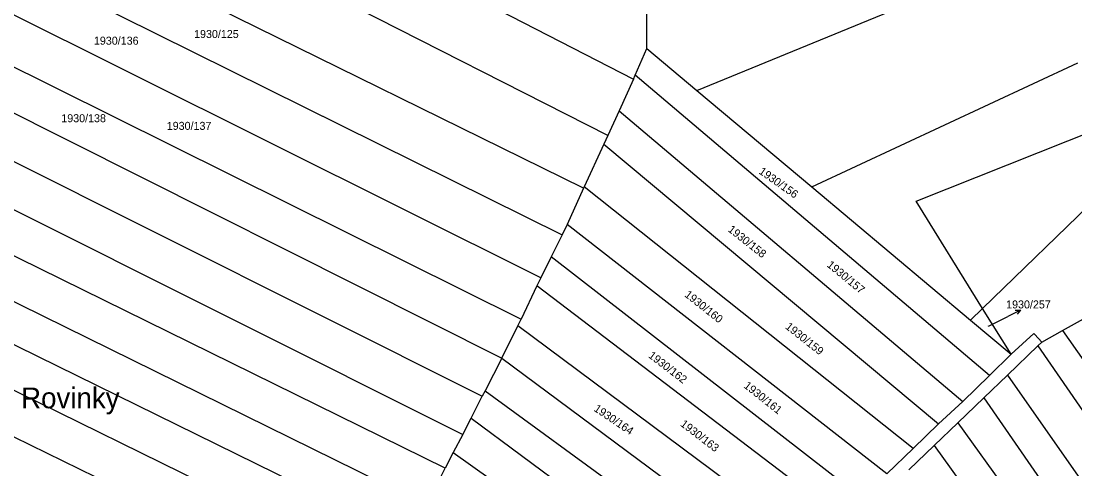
# Model space of a CAD drawing. Extents: x -580630 to -576196, y -1189024 to -1183567.
# Drawn here: x -578394.2 to -578170.4, y -1185183.8 to -1185088.7 of the extents above; entities that cross this region are included whole.
import ezdxf

# ---------------------------------------------------------------- set-up
doc = ezdxf.new("R2010")
doc.units = 0
for name, color, linetype in [('Vrstva 1', 7, 'Continuous'), ('Vrstva 15', 7, 'Continuous'), ('Vrstva 16', 7, 'Continuous'), ('Vrstva 18', 7, 'Continuous'), ('Vrstva 6', 7, 'Continuous')]:
    doc.layers.add(name, color=color, linetype=linetype)

msp = doc.modelspace()

# ---------------------------------------------------------------- linework, layer by layer
at = {"layer": 'Vrstva 1'}
for p, q in [((-578204.12, -1185126.93), (-578036.16, -1185059.9)), ((-578189.98, -1185149.66), (-578204.12, -1185126.93)), ((-578183.94, -1185159.36), (-578189.98, -1185149.66)), ((-578183.94, -1185159.36), (-578179.13, -1185154.98)), ((-578179.13, -1185154.98), (-578178.88, -1185155.24)), ((-578178.88, -1185155.24), (-578177.4, -1185156.81)), ((-578177.4, -1185156.81), (-578178.24, -1185157.62)), ((-578178.24, -1185157.62), (-578184.72, -1185163.85)), ((-578183.94, -1185159.36), (-578188.52, -1185163.92)), ((-578194.2, -1185169.42), (-578188.52, -1185163.92)), ((-578184.72, -1185163.85), (-578189.75, -1185168.68)), ((-578199.39, -1185174.19), (-578194.2, -1185169.42)), ((-578189.75, -1185168.68), (-578195.28, -1185174)), ((-578199.39, -1185174.19), (-578204.77, -1185179.41)), ((-578195.28, -1185174), (-578200.29, -1185178.81)), ((-578200.29, -1185178.81), (-578205.63, -1185183.94)), ((-578204.77, -1185179.41), (-578210.32, -1185184.8))]:
    msp.add_line(p, q, dxfattribs=at)
at = {"layer": 'Vrstva 16'}
for p in [(-578181.967, -1185150.017), (-578188.73, -1185153.47)]:
    msp.add_line(p, (-578184.64, -1185151.38), dxfattribs=at)
msp.add_lwpolyline([(-578183.085, -1185150.026), (-578181.967, -1185150.017), (-578182.631, -1185150.917)], dxfattribs=at)
at = {"layer": 'Vrstva 6'}
for p, q in [((-578391.13, -1185035.62), (-578264.15, -1185101.01)), ((-578451.44, -1185048.72), (-578279.28, -1185134.08)), ((-578283.86, -1185143.15), (-578467.81, -1185051.56)), ((-578482.04, -1185055.56), (-578288.02, -1185151.96)), ((-578494.06, -1185058.95), (-578292.11, -1185160.22)), ((-578507.44, -1185062.71), (-578296.27, -1185168.33)), ((-578269.6, -1185112.94), (-578366.17, -1185063.92)), ((-578250.66, -1185103.43), (-578155.9, -1185064.53)), ((-578520.38, -1185066.35), (-578300.43, -1185176.45)), ((-578304.17, -1185183.56), (-578534.48, -1185070.32)), ((-578542.49, -1185076.06), (-578308, -1185191.41)), ((-578274.74, -1185124.16), (-578371.95, -1185076.32)), ((-578261.3, -1185094.51), (-578261.3, -1185079.07)), ((-578545.2, -1185084.18), (-578311.69, -1185198.59)), ((-578547.97, -1185092.47), (-578315.82, -1185206.24)), ((-578263.79, -1185100.18), (-578261.3, -1185094.51)), ((-578261.3, -1185094.51), (-578250.66, -1185103.43)), ((-578226.26, -1185123.88), (-578169.73, -1185097.53)), ((-578264.15, -1185101.01), (-578267.22, -1185107.73)), ((-578264.15, -1185101.01), (-578263.79, -1185100.18)), ((-578188.52, -1185163.92), (-578263.79, -1185100.18)), ((-578550.87, -1185101.17), (-578319.9, -1185213.98)), ((-578250.66, -1185103.43), (-578226.26, -1185123.88)), ((-578267.22, -1185107.73), (-578269.6, -1185112.94)), ((-578267.22, -1185107.73), (-578194.2, -1185169.42)), ((-578269.6, -1185112.94), (-578270.47, -1185114.83)), ((-578270.47, -1185114.83), (-578274.6, -1185123.86)), ((-578270.47, -1185114.83), (-578199.39, -1185174.19)), ((-578156.23, -1185116.92), (-578189.98, -1185149.66)), ((-578274.74, -1185124.16), (-578278.27, -1185131.87)), ((-578274.6, -1185123.86), (-578274.74, -1185124.16)), ((-578204.77, -1185179.41), (-578274.6, -1185123.86)), ((-578226.26, -1185123.88), (-578192.55, -1185152.15)), ((-578278.27, -1185131.87), (-578279.28, -1185134.08)), ((-578210.32, -1185184.8), (-578278.27, -1185131.87)), ((-578279.28, -1185134.08), (-578281.63, -1185138.73)), ((-578281.63, -1185138.73), (-578283.86, -1185143.15)), ((-578215.59, -1185189.91), (-578281.63, -1185138.73)), ((-578283.86, -1185143.15), (-578284.69, -1185144.89)), ((-578284.69, -1185144.89), (-578288.02, -1185151.96)), ((-578219.92, -1185194.12), (-578284.69, -1185144.89)), ((-578189.98, -1185149.66), (-578192.55, -1185152.15)), ((-578288.73, -1185153.4), (-578288.02, -1185151.96)), ((-578192.55, -1185152.15), (-578183.94, -1185159.36)), ((-578173, -1185154.37), (-578167.29, -1185151.21)), ((-578292.11, -1185160.22), (-578288.73, -1185153.4)), ((-578225.96, -1185199.98), (-578288.73, -1185153.4)), ((-578177.4, -1185156.81), (-578173, -1185154.37)), ((-578173, -1185154.37), (-578100.87, -1185257.63)), ((-578178.24, -1185157.62), (-578105.31, -1185263.41)), ((-578292.11, -1185160.22), (-578295.68, -1185167.18)), ((-578292.11, -1185160.22), (-578231.39, -1185205.25)), ((-578184.72, -1185163.85), (-578110.32, -1185269.93)), ((-578295.68, -1185167.18), (-578296.27, -1185168.33)), ((-578295.68, -1185167.18), (-578236.54, -1185210.25)), ((-578298.66, -1185172.99), (-578296.27, -1185168.33)), ((-578189.75, -1185168.68), (-578156.35, -1185216.71)), ((-578300.43, -1185176.45), (-578298.66, -1185172.99)), ((-578298.66, -1185172.99), (-578240.68, -1185215.76)), ((-578195.28, -1185174), (-578161.48, -1185220.56)), ((-578300.43, -1185176.45), (-578302.45, -1185180.29)), ((-578200.29, -1185178.81), (-578164.14, -1185228.46)), ((-578302.45, -1185180.29), (-578304.17, -1185183.56)), ((-578302.45, -1185180.29), (-578244.74, -1185221.18)), ((-578305.62, -1185186.54), (-578304.17, -1185183.56))]:
    msp.add_line(p, q, dxfattribs=at)

# ---------------------------------------------------------------- texts
at = {"layer": 'Vrstva 15'}
msp.add_text('Rovinky', height=4.4, dxfattribs=at).set_placement((-578394.242, -1185170.87))
at = {"layer": 'Vrstva 16'}
msp.add_text('1930/257', height=1.7, dxfattribs=at).set_placement((-578184.987, -1185149.68))
at = {"layer": 'Vrstva 18'}
for s, height, p in [('1930/136', 1.7, (-578378.766, -1185093.69)), ('1930/125', 1.7, (-578357.489, -1185092.27)), ('1930/138', 1.7, (-578385.696, -1185110.15)), ('1930/137', 1.7, (-578363.296, -1185111.77)), ('1930/257', 0.1, (-578189.045, -1185153.47))]:
    msp.add_text(s, height=height, dxfattribs=at).set_placement(p)
for s, rotation, p in [('1930/156', 324.75248, (-578237.675, -1185120.924)), ('1930/158', 321.65851, (-578244.23, -1185133.187)), ('1930/157', 320.51259, (-578223.201, -1185140.668)), ('1930/160', 321.65851, (-578253.439, -1185147.022)), ('1930/159', 321.65851, (-578232.035, -1185153.82)), ('1930/162', 322.51794, (-578261.122, -1185159.962)), ('1930/161', 321.65851, (-578240.865, -1185166.355)), ('1930/164', 326.01299, (-578272.718, -1185171.32)), ('1930/163', 322.57524, (-578254.335, -1185174.488))]:
    msp.add_text(s, height=1.7, rotation=rotation, dxfattribs=at).set_placement(p)

doc.saveas('drawing.dxf')
